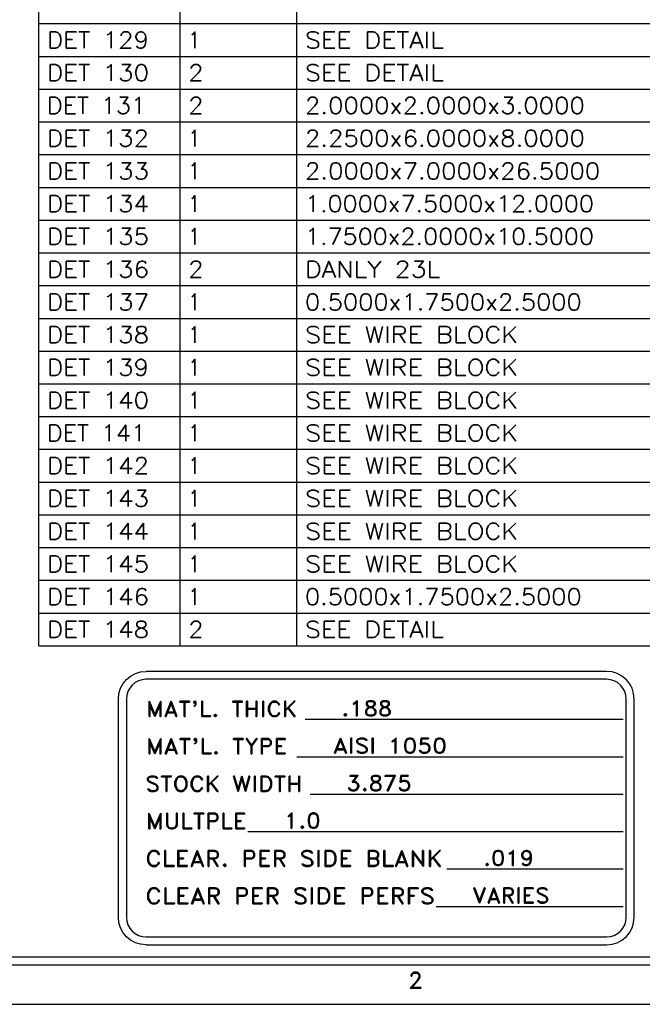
# Model space of a CAD drawing. Header units: inches. Extents: x 3 to 289, y 4 to 291.
# Tile 392 of 634: x 50.54 to 54.47, y 213.39 to 219.61. Entities that reach past the tile are written whole.
import ezdxf
from ezdxf.enums import TextEntityAlignment as Align

# ---------------------------------------------------------------- set-up
doc = ezdxf.new("R2010")
doc.units = ezdxf.units.IN
doc.header["$LTSCALE"] = 0.5
doc.header["$MEASUREMENT"] = 0
doc.layers.add('MFB', color=7, linetype='Continuous')
doc.layers.add('PLOTVIEW1', color=7, linetype='Continuous')
doc.styles.add('VERO0-Simplex', font='simplex_.ttf')
doc.styles.add('VERO5-RomanD', font='romand__.ttf')

msp = doc.modelspace()

# ---------------------------------------------------------------- linework, layer by layer
at = {"layer": 'MFB', "color": 56, "linetype": 'Continuous'}
for p, q in [((50.6602, 215.653), (50.6602, 225.7809)), ((51.5517, 215.653), (51.5517, 225.7809)), ((52.2884, 215.653), (52.2884, 225.7809)), ((50.6602, 219.5802), (61.3027, 219.5802)), ((50.6602, 219.3735), (61.3027, 219.3735)), ((50.6602, 219.1668), (61.3027, 219.1668)), ((50.6602, 218.9601), (61.3027, 218.9601)), ((50.6602, 218.7534), (61.3027, 218.7534)), ((50.6602, 218.5467), (61.3027, 218.5467)), ((50.6602, 218.34), (61.3027, 218.34)), ((50.6602, 218.1333), (61.3027, 218.1333)), ((50.6602, 217.9266), (61.3027, 217.9266)), ((50.6602, 217.7199), (61.3027, 217.7199)), ((50.6602, 217.5132), (61.3027, 217.5132)), ((50.6602, 217.3065), (61.3027, 217.3065)), ((50.6602, 217.0998), (61.3027, 217.0998)), ((50.6602, 216.8932), (61.3027, 216.8932)), ((50.6602, 216.6865), (61.3027, 216.6865)), ((50.6602, 216.4798), (61.3027, 216.4798)), ((50.6602, 216.2731), (61.3027, 216.2731)), ((50.6602, 216.0664), (61.3027, 216.0664)), ((50.6602, 215.8597), (61.3027, 215.8597)), ((50.6602, 215.653), (61.3027, 215.653))]:
    msp.add_line(p, q, dxfattribs=at)
at = {"layer": 'PLOTVIEW1', "color": 252, "linetype": 'Continuous'}
for p, q in [((54.2428, 215.4916, 0.0197), (51.3379, 215.4916, 0.0197)), ((54.2428, 215.4416, 0.0197), (51.3379, 215.4416, 0.0197)), ((51.1629, 213.94, 0.0197), (51.1629, 215.3166, 0.0197)), ((51.2129, 215.3166, 0.0197), (51.2129, 213.94, 0.0197)), ((54.3678, 213.94, 0.0197), (54.3678, 215.3166, 0.0197)), ((54.4178, 213.94, 0.0197), (54.4178, 215.3166, 0.0197)), ((52.3411, 215.189, 0.0197), (54.3486, 215.189, 0.0197)), ((52.289, 214.9528, 0.0197), (54.3486, 214.9528, 0.0197)), ((52.3736, 214.7166, 0.0197), (54.3486, 214.7166, 0.0197)), ((51.9799, 214.4804, 0.0197), (54.3486, 214.4804, 0.0197)), ((53.2358, 214.2442, 0.0197), (54.3486, 214.2442, 0.0197)), ((53.1675, 214.008, 0.0197), (54.3486, 214.008, 0.0197)), ((51.3379, 213.815, 0.0197), (54.2428, 213.815, 0.0197)), ((51.3379, 213.765, 0.0197), (54.2428, 213.765, 0.0197))]:
    msp.add_line(p, q, dxfattribs=at)
at = {"layer": 'PLOTVIEW1', "color": 97, "linetype": 'Continuous'}
for p, q in [((15.1747, 213.69), (61.1747, 213.69)), ((15.1747, 213.64), (61.1747, 213.64)), ((15.1747, 213.39), (61.1747, 213.39))]:
    msp.add_line(p, q, dxfattribs=at)
at = {"layer": 'PLOTVIEW1', "color": 252, "linetype": 'Continuous', "extrusion": (0, 8.88178e-16, -1)}
for centre, start, end in [((-51.3379, 215.3166, -0.0197), 0, 90), ((-51.3379, 213.94, -0.0197), 270, 0)]:
    msp.add_arc(centre, 0.175, start, end, dxfattribs=at)
at = {"layer": 'PLOTVIEW1', "color": 252, "linetype": 'Continuous'}
for centre, radius, start, end in [((54.2428, 215.3166, 0.0197), 0.175, 0, 90), ((51.3379, 215.3166, 0.0197), 0.125, 90, 180), ((54.2428, 215.3166, 0.0197), 0.125, 0, 90), ((51.3379, 213.94, 0.0197), 0.125, 180, 270), ((54.2428, 213.94, 0.0197), 0.125, 270, 0), ((54.2428, 213.94, 0.0197), 0.175, 270, 0)]:
    msp.add_arc(centre, radius, start, end, dxfattribs=at)

# ---------------------------------------------------------------- texts
at = {"layer": 'MFB', "color": 7, "linetype": 'Continuous', "style": 'VERO0-Simplex'}
for s, height, width, p, p2 in [('DET 129', 0.10335, 1.000818, (50.7119, 219.4251), (51.3563, 219.4251)), ('1', 0.1033, 1.001316, (51.6034, 219.4251), (51.6809, 219.4251)), ('SEE DETAIL', 0.10335, 1.000107, (52.3401, 219.4251), (53.2164, 219.4251)), ('DET 130', 0.10335, 1.000818, (50.7119, 219.2184), (51.3563, 219.2184)), ('2', 0.1033, 1.002519, (51.6034, 219.2184), (51.7005, 219.2184)), ('SEE DETAIL', 0.10335, 1.000107, (52.3401, 219.2184), (53.2164, 219.2184)), ('DET 131', 0.10335, 1.000616, (50.7119, 219.0118), (51.3367, 219.0118)), ('2', 0.1033, 1.002519, (51.6034, 219.0118), (51.7005, 219.0118)), ('2.0000x2.0000x3.0000', 0.103346, 1.002408, (52.3401, 219.0118), (54.1059, 219.0118)), ('DET 132', 0.10335, 1.000818, (50.7119, 218.8051), (51.3563, 218.8051)), ('1', 0.1033, 1.001316, (51.6034, 218.8051), (51.6809, 218.8051)), ('2.2500x6.0000x8.0000', 0.103346, 1.002408, (52.3401, 218.8051), (54.1059, 218.8051)), ('DET 133', 0.10335, 1.000818, (50.7119, 218.5984), (51.3563, 218.5984)), ('1', 0.1033, 1.001316, (51.6034, 218.5984), (51.6809, 218.5984)), ('2.0000x7.0000x26.5000', 0.103346, 1.002413, (52.3401, 218.5984), (54.2029, 218.5984)), ('DET 134', 0.10335, 1.000818, (50.7119, 218.3917), (51.3563, 218.3917)), ('1', 0.1033, 1.001316, (51.6034, 218.3917), (51.6809, 218.3917)), ('1.0000x7.5000x12.0000', 0.103346, 1.002309, (52.3401, 218.3917), (54.1638, 218.3917)), ('DET 135', 0.10335, 1.000818, (50.7119, 218.185), (51.3563, 218.185)), ('1', 0.1033, 1.001316, (51.6034, 218.185), (51.6809, 218.185)), ('1.7500x2.0000x10.5000', 0.103346, 1.002309, (52.3401, 218.185), (54.1638, 218.185)), ('DET 136', 0.10335, 1.000818, (50.7119, 217.9783), (51.3563, 217.9783)), ('2', 0.1033, 1.002519, (51.6034, 217.9783), (51.7005, 217.9783)), ('DANLY 23L', 0.10335, 1.001304, (52.3401, 217.9783), (53.1935, 217.9783)), ('DET 137', 0.10335, 1.000818, (50.7119, 217.7716), (51.3563, 217.7716)), ('1', 0.1033, 1.001316, (51.6034, 217.7716), (51.6809, 217.7716)), ('0.5000x1.7500x2.5000', 0.103346, 1.002353, (52.3401, 217.7716), (54.0863, 217.7716)), ('DET 138', 0.10335, 1.000818, (50.7119, 217.5649), (51.3563, 217.5649)), ('1', 0.1033, 1.001316, (51.6034, 217.5649), (51.6809, 217.5649)), ('SEE WIRE BLOCK', 0.103346, 1.000349, (52.3401, 217.5649), (53.6869, 217.5649)), ('DET 139', 0.10335, 1.000818, (50.7119, 217.3582), (51.3563, 217.3582)), ('1', 0.1033, 1.001316, (51.6034, 217.3582), (51.6809, 217.3582)), ('SEE WIRE BLOCK', 0.103346, 1.000349, (52.3401, 217.3582), (53.6869, 217.3582)), ('DET 140', 0.10335, 1.000818, (50.7119, 217.1515), (51.3563, 217.1515)), ('1', 0.1033, 1.001316, (51.6034, 217.1515), (51.6809, 217.1515)), ('SEE WIRE BLOCK', 0.103346, 1.000349, (52.3401, 217.1515), (53.6869, 217.1515)), ('DET 141', 0.10335, 1.000616, (50.7119, 216.9448), (51.3367, 216.9448)), ('1', 0.1033, 1.001316, (51.6034, 216.9448), (51.6809, 216.9448)), ('SEE WIRE BLOCK', 0.103346, 1.000349, (52.3401, 216.9448), (53.6869, 216.9448)), ('DET 142', 0.10335, 1.000818, (50.7119, 216.7381), (51.3563, 216.7381)), ('1', 0.1033, 1.001316, (51.6034, 216.7381), (51.6809, 216.7381)), ('SEE WIRE BLOCK', 0.103346, 1.000349, (52.3401, 216.7381), (53.6869, 216.7381)), ('DET 143', 0.10335, 1.000818, (50.7119, 216.5314), (51.3563, 216.5314)), ('1', 0.1033, 1.001316, (51.6034, 216.5314), (51.6809, 216.5314)), ('SEE WIRE BLOCK', 0.103346, 1.000349, (52.3401, 216.5314), (53.6869, 216.5314)), ('DET 144', 0.10335, 1.000818, (50.7119, 216.3247), (51.3563, 216.3247)), ('1', 0.1033, 1.001316, (51.6034, 216.3247), (51.6809, 216.3247)), ('SEE WIRE BLOCK', 0.103346, 1.000349, (52.3401, 216.3247), (53.6869, 216.3247)), ('DET 145', 0.10335, 1.000818, (50.7119, 216.1181), (51.3563, 216.1181)), ('1', 0.1033, 1.001316, (51.6034, 216.1181), (51.6809, 216.1181)), ('SEE WIRE BLOCK', 0.103346, 1.000349, (52.3401, 216.1181), (53.6869, 216.1181)), ('DET 146', 0.10335, 1.000818, (50.7119, 215.9114), (51.3563, 215.9114)), ('1', 0.1033, 1.001316, (51.6034, 215.9114), (51.6809, 215.9114)), ('0.5000x1.7500x2.5000', 0.103346, 1.002353, (52.3401, 215.9114), (54.0863, 215.9114)), ('DET 148', 0.10335, 1.000818, (50.7119, 215.7047), (51.3563, 215.7047)), ('2', 0.1033, 1.002519, (51.6034, 215.7047), (51.7005, 215.7047)), ('SEE DETAIL', 0.10335, 1.000107, (52.3401, 215.7047), (53.2164, 215.7047))]:
    msp.add_text(s, height=height, dxfattribs=dict(at, width=width)).set_placement(p, p2, align=Align.FIT)
at = {"layer": 'PLOTVIEW1', "color": 7, "linetype": 'Continuous', "style": 'VERO5-RomanD'}
for s, height, width, p, p2 in [("MAT'L. THICK", 0.096051, 1.000049, (51.3374, 215.2066, 0.0197), (52.2914, 215.2066, 0.0197)), ('.188', 0.09605, 0.999363, (52.5697, 215.2104, 0.0197), (52.8904, 215.2104, 0.0197)), ("MAT'L. TYPE", 0.096729, 1.000128, (51.3373, 214.9702, 0.0197), (52.2297, 214.9702, 0.0197)), ('AISI 1050', 0.09605, 0.999575, (52.5176, 214.9742, 0.0197), (53.2361, 214.9742, 0.0197)), ('STOCK WIDTH', 0.097257, 1.000077, (51.3325, 214.7338, 0.0197), (52.325, 214.7338, 0.0197)), ('3.875', 0.09605, 0.999444, (52.6022, 214.738, 0.0197), (53.0132, 214.738, 0.0197)), ('MULTPLE', 0.0994, 1.001072, (51.3367, 214.4968, 0.0197), (51.9731, 214.4968, 0.0197)), ('1.0', 0.09605, 0.999218, (52.2085, 214.5017, 0.0197), (52.439, 214.5017, 0.0197)), ('CLEAR. PER SIDE BLANK', 0.099997, 0.999719, (51.3334, 214.2604, 0.0197), (53.2096, 214.2604, 0.0197)), ('.019', 0.09605, 0.999363, (53.4644, 214.2655, 0.0197), (53.7852, 214.2655, 0.0197)), ('CLEAR PER SIDE PERFS', 0.101029, 0.999699, (51.3333, 214.0239, 0.0197), (53.1621, 214.0239, 0.0197)), ('VARIES', 0.09605, 0.999744, (53.3961, 214.0293, 0.0197), (53.8842, 214.0293, 0.0197))]:
    msp.add_text(s, height=height, dxfattribs=dict(at, width=width)).set_placement(p, p2, align=Align.FIT)
at = {"layer": 'PLOTVIEW1', "color": 56, "linetype": 'Continuous', "style": 'VERO5-RomanD', "width": 0.999731}
msp.add_text('2', height=0.1, dxfattribs=at).set_placement((52.9907, 213.4919), (53.0847, 213.4919), align=Align.FIT)

doc.saveas('drawing.dxf')
